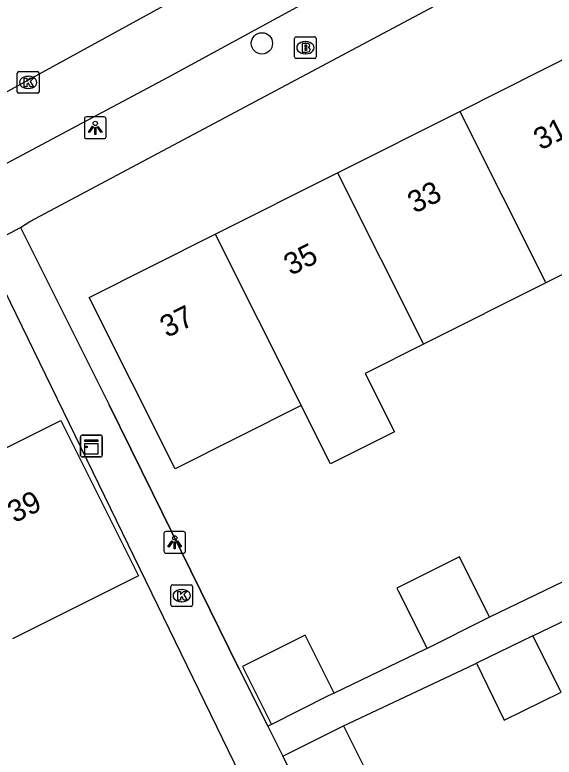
# Model space of a CAD drawing. Extents: x 157793 to 159380, y 380882 to 382313.
# Drawn here: x 158640.13 to 158664.94, y 381779.88 to 381814.03 of the extents above; entities that cross this region are included whole.
import ezdxf

# ---------------------------------------------------------------- set-up
doc = ezdxf.new("R2010")
doc.units = 0
for name, color, linetype in [('IMGEO_Boom', 7, 'Continuous'), ('IMGEO_Brandkraan', 7, 'Continuous'), ('IMGEO_Kast', 7, 'Continuous'), ('IMGEO_Kolk', 7, 'Continuous'), ('IMGEO_Lichtpunt', 7, 'Continuous'), ('IMGEO_Muur', 7, 'Continuous'), ('IMGEO_Pand', 7, 'Continuous'), ('IMGEO_Pand_nummerreeks', 7, 'Continuous'), ('IMGEO_Rijbaan_lokaal_open', 7, 'Continuous'), ('IMGEO_Voetpad_open', 7, 'Continuous')]:
    doc.layers.add(name, color=color, linetype=linetype)

msp = doc.modelspace()

# ---------------------------------------------------------------- linework, layer by layer
at = {"layer": 'IMGEO_Boom'}
msp.add_circle((158651.495, 381812.72), 0.489, dxfattribs=at)
at = {"layer": 'IMGEO_Brandkraan'}
for p, q in [((158652.997, 381812.095), (158652.997, 381812.947)), ((158653.072, 381813.021), (158653.924, 381813.021)), ((158653.998, 381812.947), (158653.998, 381812.095)), ((158653.485, 381812.801), (158653.51, 381812.801)), ((158653.924, 381812.021), (158653.072, 381812.021)), ((158653.508, 381812.241), (158653.483, 381812.241))]:
    msp.add_line(p, q, dxfattribs=at)
for points in [[(158652.997, 381812.095), (158652.997, 381812.947)], [(158653.072, 381813.021), (158653.924, 381813.021)], [(158653.998, 381812.947), (158653.998, 381812.095)], [(158653.345, 381812.721), (158653.345, 381812.321), (158653.558, 381812.321)], [(158653.576, 381812.721), (158653.345, 381812.721)], [(158653.524, 381812.64), (158653.47, 381812.64), (158653.47, 381812.564)], [(158653.47, 381812.564), (158653.523, 381812.564)], [(158653.532, 381812.488), (158653.47, 381812.488), (158653.47, 381812.407)], [(158653.47, 381812.407), (158653.532, 381812.407)], [(158653.924, 381812.021), (158653.072, 381812.021)]]:
    msp.add_lwpolyline(points, dxfattribs=at)
for centre, radius, start, end in [((158653.074, 381812.945), 0.0765, 91.552, 178.448), ((158653.074, 381812.945), 0.0765, 91.552, 178.448), ((158653.922, 381812.945), 0.0765, 1.552, 88.448), ((158653.922, 381812.945), 0.0765, 1.552, 88.448), ((158653.525, 381812.602), 0.0379, 267.8285, 90.9355), ((158653.58, 381812.576), 0.145, 59.4692, 91.5367), ((158653.605, 381812.623), 0.0922, 285.5137, 58.1501), ((158653.533, 381812.447), 0.0404, 269.8759, 90.5077), ((158653.564, 381812.572), 0.251, 268.6676, 293.5347), ((158653.61, 381812.431), 0.105, 301.3115, 78.989), ((158653.074, 381812.097), 0.0765, 181.552, 268.448), ((158653.074, 381812.097), 0.0765, 181.552, 268.448), ((158653.922, 381812.097), 0.0765, 271.552, 358.448), ((158653.922, 381812.097), 0.0765, 271.552, 358.448)]:
    msp.add_arc(centre, radius, start, end, dxfattribs=at)
for centre, major_axis, ratio, start_param, end_param in [((158653.484, 381812.521), (-0.387, 0.002), 0.722429, 4.712389, 7.853982), ((158653.509, 381812.521), (-0.39, 0.002), 0.717154, 1.570796, 4.712389)]:
    msp.add_ellipse(centre, major_axis=major_axis, ratio=ratio, start_param=start_param, end_param=end_param, dxfattribs=at)
at = {"layer": 'IMGEO_Kast'}
for p, q in [((158643.152, 381793.769), (158643.152, 381794.61)), ((158643.152, 381794.61), (158643.152, 381793.769)), ((158643.227, 381794.694), (158644.068, 381794.694)), ((158644.068, 381794.694), (158643.227, 381794.694)), ((158644.152, 381794.619), (158644.152, 381793.778)), ((158644.152, 381793.778), (158644.152, 381794.619)), ((158644.077, 381793.694), (158643.236, 381793.694)), ((158643.236, 381793.694), (158644.077, 381793.694))]:
    msp.add_line(p, q, dxfattribs=at)
for points in [[(158643.347, 381794.484), (158643.947, 381794.484), (158643.947, 381794.399), (158643.347, 381794.399), (158643.347, 381794.484)], [(158643.347, 381794.309), (158643.947, 381794.309), (158643.947, 381793.82), (158643.347, 381793.82), (158643.347, 381794.309)]]:
    msp.add_lwpolyline(points, dxfattribs=at)
msp.add_circle((158643.431, 381794.158), 0.0377, dxfattribs=at)
for centre, start, end in [((158643.23, 381794.616), 92.4484, 184.2845), ((158643.23, 381794.616), 92.4484, 184.2845), ((158644.074, 381794.616), 2.4484, 94.2845), ((158644.074, 381794.616), 2.4484, 94.2845), ((158643.23, 381793.772), 182.4484, 274.2845), ((158643.23, 381793.772), 182.4484, 274.2845), ((158644.074, 381793.772), 272.4484, 4.2845), ((158644.074, 381793.772), 272.4484, 4.2845)]:
    msp.add_arc(centre, 0.0779, start, end, dxfattribs=at)
at = {"layer": 'IMGEO_Kolk'}
for p, q in [((158640.244, 381810.499), (158640.244, 381811.351)), ((158640.319, 381811.425), (158641.171, 381811.425)), ((158641.245, 381811.351), (158641.245, 381810.499)), ((158640.732, 381811.205), (158640.757, 381811.205)), ((158640.755, 381810.645), (158640.73, 381810.645)), ((158641.171, 381810.425), (158640.319, 381810.425)), ((158647.308, 381786.886), (158647.308, 381787.738)), ((158647.383, 381787.812), (158648.235, 381787.812)), ((158648.309, 381787.738), (158648.309, 381786.886)), ((158647.796, 381787.592), (158647.821, 381787.592)), ((158647.819, 381787.032), (158647.794, 381787.032)), ((158648.235, 381786.812), (158647.383, 381786.812))]:
    msp.add_line(p, q, dxfattribs=at)
for points in [[(158640.244, 381810.499), (158640.244, 381811.351)], [(158640.319, 381811.425), (158641.171, 381811.425)], [(158641.245, 381811.351), (158641.245, 381810.499)], [(158640.565, 381811.125), (158640.688, 381811.125), (158640.688, 381810.974), (158640.818, 381811.125), (158640.982, 381811.125), (158640.836, 381810.974), (158640.989, 381810.725), (158640.837, 381810.725), (158640.752, 381810.889), (158640.688, 381810.822), (158640.688, 381810.725), (158640.565, 381810.725), (158640.565, 381811.125)], [(158641.171, 381810.425), (158640.319, 381810.425)], [(158647.308, 381786.886), (158647.308, 381787.738)], [(158647.383, 381787.812), (158648.235, 381787.812)], [(158648.309, 381787.738), (158648.309, 381786.886)], [(158647.629, 381787.512), (158647.752, 381787.512), (158647.752, 381787.361), (158647.882, 381787.512), (158648.046, 381787.512), (158647.9, 381787.361), (158648.053, 381787.112), (158647.901, 381787.112), (158647.816, 381787.276), (158647.752, 381787.209), (158647.752, 381787.112), (158647.629, 381787.112), (158647.629, 381787.512)], [(158648.235, 381786.812), (158647.383, 381786.812)]]:
    msp.add_lwpolyline(points, dxfattribs=at)
for centre, start, end in [((158640.321, 381811.349), 91.552, 178.448), ((158640.321, 381811.349), 91.552, 178.448), ((158641.169, 381811.349), 1.552, 88.448), ((158641.169, 381811.349), 1.552, 88.448), ((158640.321, 381810.501), 181.552, 268.448), ((158640.321, 381810.501), 181.552, 268.448), ((158641.169, 381810.501), 271.552, 358.448), ((158641.169, 381810.501), 271.552, 358.448), ((158647.385, 381787.736), 91.552, 178.448), ((158647.385, 381787.736), 91.552, 178.448), ((158648.233, 381787.736), 1.552, 88.448), ((158648.233, 381787.736), 1.552, 88.448), ((158647.385, 381786.888), 181.552, 268.448), ((158647.385, 381786.888), 181.552, 268.448), ((158648.233, 381786.888), 271.552, 358.448), ((158648.233, 381786.888), 271.552, 358.448)]:
    msp.add_arc(centre, 0.0765, start, end, dxfattribs=at)
for centre, major_axis, ratio, start_param, end_param in [((158640.731, 381810.925), (-0.387, 0.002), 0.722429, 4.712389, 7.853982), ((158640.756, 381810.925), (-0.39, 0.002), 0.717154, 1.570796, 4.712389), ((158647.795, 381787.312), (-0.387, 0.002), 0.722429, 4.712389, 7.853982), ((158647.82, 381787.312), (-0.39, 0.002), 0.717154, 1.570796, 4.712389)]:
    msp.add_ellipse(centre, major_axis=major_axis, ratio=ratio, start_param=start_param, end_param=end_param, dxfattribs=at)
at = {"layer": 'IMGEO_Lichtpunt'}
for p, q in [((158643.33, 381809.241), (158643.33, 381808.434)), ((158643.33, 381809.241), (158643.33, 381808.434)), ((158644.232, 381809.336), (158643.424, 381809.336)), ((158644.232, 381809.336), (158643.424, 381809.336)), ((158644.326, 381808.434), (158644.326, 381809.241)), ((158644.326, 381808.434), (158644.326, 381809.241)), ((158643.424, 381808.34), (158644.232, 381808.34)), ((158643.424, 381808.34), (158644.232, 381808.34)), ((158646.986, 381790.169), (158646.986, 381789.362)), ((158646.986, 381790.169), (158646.986, 381789.362)), ((158647.888, 381790.264), (158647.08, 381790.264)), ((158647.888, 381790.264), (158647.08, 381790.264)), ((158647.982, 381789.362), (158647.982, 381790.169)), ((158647.982, 381789.362), (158647.982, 381790.169)), ((158647.08, 381789.268), (158647.888, 381789.268)), ((158647.08, 381789.268), (158647.888, 381789.268))]:
    msp.add_line(p, q, dxfattribs=at)
for points in [[(158643.704, 381808.905), (158643.743, 381808.877), (158643.555, 381808.615), (158643.517, 381808.642), (158643.704, 381808.905)], [(158643.806, 381808.857), (158643.853, 381808.857), (158643.853, 381808.535), (158643.806, 381808.535), (158643.806, 381808.857)], [(158643.916, 381808.877), (158643.954, 381808.904), (158644.141, 381808.642), (158644.102, 381808.614), (158643.916, 381808.877)], [(158647.36, 381789.833), (158647.399, 381789.805), (158647.211, 381789.543), (158647.173, 381789.57), (158647.36, 381789.833)], [(158647.462, 381789.785), (158647.509, 381789.785), (158647.509, 381789.463), (158647.462, 381789.463), (158647.462, 381789.785)], [(158647.572, 381789.805), (158647.61, 381789.832), (158647.797, 381789.57), (158647.758, 381789.542), (158647.572, 381789.805)]]:
    msp.add_lwpolyline(points, dxfattribs=at)
for centre in [(158643.829, 381809.039), (158647.485, 381789.967)]:
    msp.add_circle(centre, 0.0994, dxfattribs=at)
for centre, start, end in [((158643.424, 381809.241), 90, 180), ((158643.424, 381809.241), 90, 180), ((158644.232, 381809.241), 0, 90), ((158644.232, 381809.241), 0, 90), ((158643.424, 381808.434), 180, 270), ((158643.424, 381808.434), 180, 270), ((158644.232, 381808.434), 270, 0), ((158644.232, 381808.434), 270, 360), ((158647.08, 381790.169), 90, 180), ((158647.08, 381790.169), 90, 180), ((158647.888, 381790.169), 0, 90), ((158647.888, 381790.169), 0, 90), ((158647.08, 381789.362), 180, 270), ((158647.08, 381789.362), 180, 270), ((158647.888, 381789.362), 270, 0), ((158647.888, 381789.362), 270, 360)]:
    msp.add_arc(centre, 0.0946, start, end, dxfattribs=at)
at = {"layer": 'IMGEO_Muur'}
msp.add_lwpolyline([(158650.434, 381783.966), (158646.462, 381792.041), (158644.467, 381796.097)], dxfattribs=at)
at = {"layer": 'IMGEO_Pand'}
for points in [[(158660.603, 381809.594), (158666.233, 381812.421)], [(158654.972, 381806.768), (158660.603, 381809.594)], [(158660.603, 381809.594), (158664.56, 381801.711)], [(158649.342, 381803.941), (158654.972, 381806.768)], [(158654.972, 381806.768), (158658.929, 381798.884)], [(158670.19, 381804.538), (158664.56, 381801.711)], [(158653.298, 381796.058), (158647.506, 381793.15), (158643.549, 381801.033), (158649.342, 381803.941)], [(158649.342, 381803.941), (158653.298, 381796.058)], [(158635.027, 381802.448), (158639.294, 381793.893), (158642.254, 381795.369), (158645.817, 381788.226), (158640.018, 381785.334)], [(158664.56, 381801.711), (158658.929, 381798.884)], [(158658.929, 381798.884), (158656.242, 381797.535), (158657.589, 381794.852), (158654.645, 381793.374), (158653.298, 381796.058)], [(158661.972, 381786.324), (158660.718, 381788.82), (158660.635, 381788.987), (158660.58, 381789.095), (158657.704, 381787.651), (158657.759, 381787.543), (158659.094, 381784.883)], [(158663.965, 381785.464), (158666.791, 381786.837), (158666.957, 381786.919)], [(158661.972, 381786.324), (158661.749, 381786.216), (158659.094, 381784.883)], [(158654.822, 381782.833), (158653.484, 381785.497), (158653.364, 381785.437), (158653.205, 381785.357), (158650.606, 381784.052), (158651.94, 381781.392)], [(158663.965, 381785.464), (158661.365, 381784.202)], [(158665.264, 381782.867), (158663.965, 381785.464)], [(158661.365, 381784.202), (158662.633, 381781.589), (158665.264, 381782.867)], [(158654.822, 381782.833), (158654.54, 381782.698), (158651.94, 381781.392)], [(158652.462, 381779.929), (158655.247, 381781.327)], [(158655.247, 381781.327), (158656.632, 381778.568), (158653.848, 381777.17)], [(158653.848, 381777.17), (158652.462, 381779.929)]]:
    msp.add_lwpolyline(points, dxfattribs=at)
at = {"layer": 'IMGEO_Rijbaan_lokaal_open'}
msp.add_lwpolyline([(158637.729, 381809.388), (158666.643, 381825.243)], dxfattribs=at)
at = {"layer": 'IMGEO_Voetpad_open'}
for points in [[(158640.39, 381804.243), (158640.824, 381804.522), (158669.816, 381819.983)], [(158657.252, 381816.661), (158647.164, 381811.147), (158639.74, 381807.19)], [(158638.672, 381803.341), (158640.39, 381804.243)], [(158640.39, 381804.243), (158644.467, 381796.097), (158646.462, 381792.041), (158650.434, 381783.966), (158651.769, 381781.306)], [(158646.584, 381772.955), (158650.905, 381775.093), (158651.579, 381776.838), (158638.83, 381803.04), (158638.672, 381803.341)], [(158667.47, 381788.982), (158661.972, 381786.324)], [(158659.094, 381784.883), (158658.996, 381784.834), (158654.822, 381782.833)], [(158655.247, 381781.327), (158660.955, 381784.003), (158661.365, 381784.202)], [(158651.94, 381781.392), (158651.769, 381781.306)], [(158651.769, 381781.306), (158652.462, 381779.929)]]:
    msp.add_lwpolyline(points, dxfattribs=at)

# ---------------------------------------------------------------- texts
at = {"layer": 'IMGEO_Pand_nummerreeks'}
for s, rotation, p in [('31', 26.6575, (158664.317, 381807.788)), ('33', 26.6575, (158658.521, 381804.878)), ('35', 26.6597, (158652.825, 381802.019)), ('37', 26.6575, (158647.13, 381799.16)), ('39', 26.4358, (158640.113, 381790.64))]:
    msp.add_text(s, height=1, rotation=rotation, dxfattribs=at).set_placement(p)

doc.saveas('drawing.dxf')
